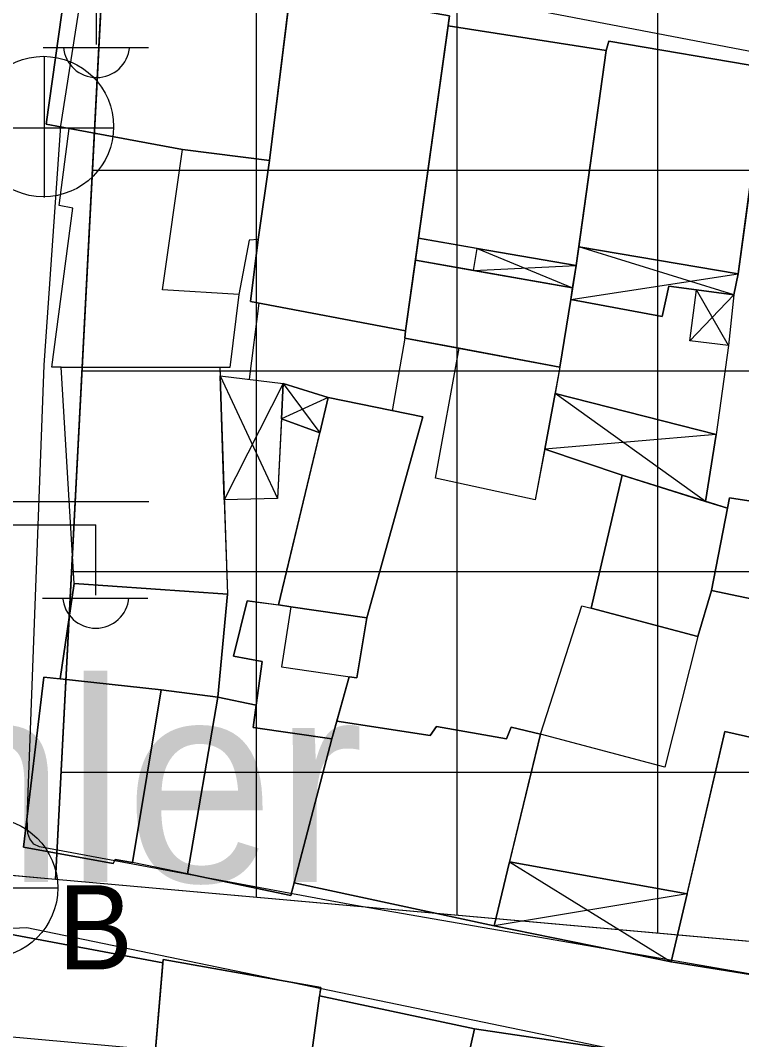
# Model space of a CAD drawing. Extents: x 417997 to 421451, y 4451742 to 4455216.
# Drawn here: x 420886.2 to 420922.1, y 4452283.6 to 4452334.4 of the extents above; entities that cross this region are included whole.
import ezdxf

# ---------------------------------------------------------------- set-up
doc = ezdxf.new("R2010")
doc.units = 0
for name, color, linetype in [('ADA', 7, 'Continuous'), ('ADAKENARI', 7, 'Continuous'), ('B_Mesken', 7, 'Continuous'), ('B_Sundurma', 7, 'Continuous'), ('B_Teras', 7, 'Continuous'), ('KALDIRIM', 7, 'Continuous'), ('LJ_SEMBOL', 7, 'Continuous'), ('PL_K_TALI_IS_MRK', 7, 'Continuous'), ('PL_SAY_DINI_TESIS', 7, 'Continuous'), ('S_Elektrik_Diregi', 7, 'Continuous'), ('S_Rogar_Kapagi', 7, 'Continuous'), ('S_Rogar_Kapagi_Buski', 7, 'Continuous'), ('Sinir_Duvar_tek_tarafa_ait', 7, 'Continuous'), ('TR_TALIISMERK', 7, 'Continuous'), ('Y_Yapi', 7, 'Continuous'), ('Yol_Sose', 7, 'Continuous')]:
    doc.layers.add(name, color=color, linetype=linetype)

msp = doc.modelspace()

# ---------------------------------------------------------------- linework, layer by layer
at = {"layer": 'ADA'}
msp.add_line((420890.438, 4452339.156), (420887.967, 4452291.592), dxfattribs=at)
msp.add_line((420890.438, 4452339.156), (420887.967, 4452291.592), dxfattribs=at)
at = {"layer": 'ADAKENARI'}
for p, q in [((420887.967, 4452291.592), (420860.176, 4452294.078)), ((420887.967, 4452291.592), (420860.176, 4452294.078)), ((420939.98, 4452286.94), (420887.967, 4452291.592)), ((420939.98, 4452286.94), (420887.967, 4452291.592))]:
    msp.add_line(p, q, dxfattribs=at)
at = {"layer": 'B_Mesken'}
for points in [[(420898.626, 4452327.411), (420899.716, 4452336.335), (420888.741, 4452338.102), (420887.502, 4452329.233), (420894.281, 4452327.96)], [(420899.677, 4452336.015), (420898.626, 4452327.411), (420894.281, 4452327.96), (420888.65, 4452329.017), (420887.502, 4452329.233), (420888.741, 4452338.102), (420899.716, 4452336.335)], [(420898.059, 4452323.48), (420897.68, 4452320.396), (420905.401, 4452318.924), (420907.594, 4452334.617), (420899.677, 4452336.015), (420898.626, 4452327.411), (420898.059, 4452323.48)], [(420907.525, 4452334.122), (420906.047, 4452323.545), (420905.894, 4452322.447), (420905.401, 4452318.924), (420897.68, 4452320.396), (420898.059, 4452323.48), (420898.626, 4452327.411), (420899.677, 4452336.015), (420907.594, 4452334.617)], [(420906.047, 4452323.545), (420913.897, 4452322.189), (420915.396, 4452332.902), (420907.525, 4452334.122)], [(420915.396, 4452332.902), (420914.026, 4452323.114), (420913.897, 4452322.189), (420908.968, 4452323.04), (420906.047, 4452323.545), (420907.525, 4452334.122)], [(420914.026, 4452323.114), (420921.971, 4452321.778), (420923.35, 4452332.036), (420915.521, 4452333.36), (420915.396, 4452332.902)], [(420923.299, 4452331.655), (420922.311, 4452324.303), (420921.971, 4452321.778), (420914.026, 4452323.114), (420915.396, 4452332.902), (420915.521, 4452333.36), (420923.35, 4452332.036)], [(420897.1, 4452320.741), (420896.653, 4452317.106), (420887.772, 4452317.113), (420888.832, 4452325.04), (420888.144, 4452325.174), (420888.65, 4452329.017), (420894.281, 4452327.96), (420898.626, 4452327.411), (420898.059, 4452323.48), (420897.603, 4452323.452), (420897.1, 4452320.741)], [(420898.626, 4452327.411), (420898.059, 4452323.48), (420897.602, 4452323.452), (420897.1, 4452320.741), (420896.653, 4452317.106), (420896.15, 4452317.106), (420888.248, 4452317.113), (420887.772, 4452317.114), (420888.832, 4452325.04), (420888.144, 4452325.174), (420888.65, 4452329.017), (420894.281, 4452327.96)], [(420913.719, 4452321.073), (420905.894, 4452322.447), (420905.401, 4452318.924), (420905.366, 4452318.562), (420913.091, 4452317.128), (420913.626, 4452320.49)], [(420908.792, 4452321.938), (420913.719, 4452321.073), (420913.626, 4452320.49), (420913.091, 4452317.128), (420908.066, 4452318.061), (420905.366, 4452318.562), (420905.401, 4452318.924), (420905.894, 4452322.447)], [(420913.091, 4452317.128), (420911.859, 4452310.508), (420906.898, 4452311.597), (420908.066, 4452318.061)], [(420913.091, 4452317.128), (420912.845, 4452315.808), (420912.33, 4452313.041), (420911.859, 4452310.508), (420906.898, 4452311.597), (420908.066, 4452318.061)], [(420896.15, 4452317.106), (420896.524, 4452305.814), (420888.886, 4452306.342), (420888.248, 4452317.113)], [(420896.15, 4452317.106), (420896.163, 4452316.69), (420896.369, 4452310.503), (420896.524, 4452305.814), (420888.886, 4452306.342), (420888.248, 4452317.113)], [(420901.54, 4452315.605), (420899.069, 4452305.271), (420899.682, 4452305.187), (420903.471, 4452304.631), (420906.253, 4452314.64)], [(420903.471, 4452304.631), (420899.682, 4452305.187), (420899.07, 4452305.271), (420901.122, 4452313.855), (420901.54, 4452315.605), (420906.253, 4452314.64)], [(420921.431, 4452310.091), (420916.188, 4452311.736), (420914.648, 4452305.119), (420919.967, 4452303.696), (420920.64, 4452306.001)], [(420920.35, 4452310.43), (420921.431, 4452310.091), (420920.64, 4452306.001), (420919.967, 4452303.696), (420914.648, 4452305.119), (420916.188, 4452311.736)], [(420928.219, 4452309.376), (420922.934, 4452310.391), (420921.533, 4452310.616), (420920.64, 4452306.001), (420927.685, 4452304.52)], [(420922.934, 4452310.391), (420928.219, 4452309.376), (420927.685, 4452304.52), (420920.64, 4452306.001), (420921.431, 4452310.091), (420921.533, 4452310.616)], [(420888.886, 4452306.342), (420888.194, 4452301.59), (420893.226, 4452301.041), (420896.055, 4452300.675), (420896.524, 4452305.814)], [(420888.886, 4452306.342), (420896.524, 4452305.814), (420896.055, 4452300.675), (420893.226, 4452301.041), (420888.194, 4452301.59)], [(420901.733, 4452298.596), (420902.59, 4452301.694), (420902.965, 4452301.638), (420903.471, 4452304.631), (420899.682, 4452305.187), (420897.516, 4452305.484), (420896.831, 4452302.716), (420898.264, 4452302.447), (420897.951, 4452300.276), (420897.813, 4452299.173)], [(420899.07, 4452305.271), (420899.682, 4452305.187), (420903.471, 4452304.631), (420902.965, 4452301.639), (420902.59, 4452301.694), (420901.98, 4452299.487), (420901.734, 4452298.596), (420897.813, 4452299.173), (420897.951, 4452300.276), (420898.264, 4452302.447), (420896.831, 4452302.716), (420897.516, 4452305.484)], [(420919.967, 4452303.696), (420918.31, 4452297.187), (420912.116, 4452298.836), (420914.177, 4452305.235), (420914.648, 4452305.119)], [(420919.967, 4452303.696), (420918.31, 4452297.187), (420912.117, 4452298.836), (420914.177, 4452305.235), (420914.648, 4452305.119)], [(420893.226, 4452301.041), (420887.385, 4452301.678), (420886.363, 4452293.2), (420890.833, 4452292.384), (420890.941, 4452292.595), (420891.799, 4452292.438)], [(420888.194, 4452301.59), (420893.226, 4452301.041), (420891.799, 4452292.438), (420890.941, 4452292.595), (420890.833, 4452292.384), (420886.363, 4452293.2), (420887.385, 4452301.678)], [(420893.226, 4452301.041), (420896.055, 4452300.675), (420894.541, 4452291.872), (420891.799, 4452292.438)], [(420893.226, 4452301.041), (420896.055, 4452300.675), (420894.541, 4452291.872), (420891.799, 4452292.438)], [(420894.541, 4452291.872), (420899.677, 4452290.795), (420901.733, 4452298.596), (420897.813, 4452299.173), (420897.951, 4452300.276), (420896.055, 4452300.675)], [(420897.951, 4452300.276), (420897.813, 4452299.173), (420901.734, 4452298.596), (420899.846, 4452291.435), (420899.677, 4452290.795), (420894.541, 4452291.872), (420896.055, 4452300.675)], [(420927.025, 4452299.446), (420924.178, 4452299.907), (420923.878, 4452298.394), (420921.297, 4452298.969), (420918.637, 4452287.493), (420924.558, 4452286.54)], [(420927.025, 4452299.446), (420924.558, 4452286.54), (420918.637, 4452287.493), (420919.423, 4452290.887), (420921.297, 4452298.969), (420923.878, 4452298.394), (420924.178, 4452299.907)], [(420899.846, 4452291.435), (420909.817, 4452289.28), (420912.116, 4452298.836), (420910.663, 4452299.179), (420910.424, 4452298.597), (420906.944, 4452299.213), (420906.621, 4452298.77), (420901.98, 4452299.487), (420901.733, 4452298.596)], [(420912.117, 4452298.836), (420910.585, 4452292.471), (420909.817, 4452289.28), (420899.846, 4452291.435), (420901.734, 4452298.596), (420901.98, 4452299.487), (420906.621, 4452298.77), (420906.944, 4452299.213), (420910.424, 4452298.597), (420910.664, 4452299.179)], [(420893.314, 4452287.443), (420885.419, 4452288.921), (420884.663, 4452278.371), (420892.431, 4452277.026)], [(420893.314, 4452287.443), (420892.431, 4452277.027), (420884.663, 4452278.371), (420885.419, 4452288.921)], [(420899.744, 4452275.747), (420901.171, 4452286.208), (420893.329, 4452287.611), (420892.431, 4452277.026)], [(420901.115, 4452285.791), (420899.909, 4452276.952), (420899.744, 4452275.747), (420892.431, 4452277.027), (420893.314, 4452287.443), (420893.329, 4452287.611), (420901.171, 4452286.208)], [(420908.829, 4452284.153), (420901.114, 4452285.791), (420899.909, 4452276.952), (420906.973, 4452275.817), (420907.009, 4452276.013)], [(420908.829, 4452284.153), (420907.009, 4452276.013), (420906.973, 4452275.818), (420899.909, 4452276.952), (420901.115, 4452285.791)], [(420915.389, 4452276.273), (420914.909, 4452271.483), (420906.349, 4452272.483), (420907.009, 4452276.013), (420908.829, 4452284.153), (420915.869, 4452283.103)], [(420915.819, 4452282.373), (420915.389, 4452276.273), (420914.909, 4452271.483), (420910.411, 4452272.009), (420906.349, 4452272.483), (420906.528, 4452273.433), (420906.973, 4452275.818), (420907.009, 4452276.013), (420908.829, 4452284.153), (420915.869, 4452283.103)]]:
    msp.add_lwpolyline(points, close=True, dxfattribs=at)
at = {"layer": 'B_Sundurma'}
for p, q in [((420908.968, 4452323.04), (420913.719, 4452321.073)), ((420921.759, 4452320.723), (420914.026, 4452323.114)), ((420908.792, 4452321.938), (420913.897, 4452322.189)), ((420913.626, 4452320.49), (420921.971, 4452321.778)), ((420921.759, 4452320.723), (420919.557, 4452318.424)), ((420921.481, 4452318.204), (420919.889, 4452320.973)), ((420896.163, 4452316.69), (420899.023, 4452310.575)), ((420899.3, 4452316.31), (420896.368, 4452310.503)), ((420899.3, 4452316.31), (420901.121, 4452313.855)), ((420901.54, 4452315.605), (420899.214, 4452314.54)), ((420920.35, 4452310.43), (420912.845, 4452315.808)), ((420920.87, 4452313.757), (420912.33, 4452313.041)), ((420910.585, 4452292.471), (420918.637, 4452287.493)), ((420919.423, 4452290.887), (420909.817, 4452289.28))]:
    msp.add_line(p, q, dxfattribs=at)
for points in [[(420908.792, 4452321.938), (420908.968, 4452323.04), (420913.897, 4452322.189), (420913.719, 4452321.073)], [(420908.792, 4452321.938), (420908.968, 4452323.04), (420913.897, 4452322.189), (420913.719, 4452321.073)], [(420913.897, 4452322.189), (420913.626, 4452320.49), (420918.178, 4452319.64), (420918.511, 4452321.157), (420921.759, 4452320.723), (420921.971, 4452321.778), (420914.026, 4452323.114)], [(420921.971, 4452321.778), (420921.759, 4452320.723), (420919.889, 4452320.973), (420918.511, 4452321.157), (420918.178, 4452319.64), (420913.626, 4452320.49), (420913.719, 4452321.073), (420913.897, 4452322.189), (420914.026, 4452323.114)], [(420921.759, 4452320.723), (420921.481, 4452318.204), (420919.557, 4452318.424), (420919.889, 4452320.973)], [(420921.759, 4452320.723), (420921.481, 4452318.205), (420919.557, 4452318.425), (420919.889, 4452320.973)], [(420896.163, 4452316.69), (420899.3, 4452316.31), (420899.023, 4452310.575), (420896.368, 4452310.503)], [(420899.3, 4452316.31), (420899.214, 4452314.54), (420899.023, 4452310.575), (420896.369, 4452310.503), (420896.163, 4452316.69)], [(420901.54, 4452315.605), (420899.3, 4452316.31), (420899.214, 4452314.54), (420901.121, 4452313.855)], [(420901.54, 4452315.605), (420901.122, 4452313.855), (420899.214, 4452314.54), (420899.3, 4452316.31)], [(420920.35, 4452310.43), (420920.87, 4452313.757), (420912.845, 4452315.808), (420912.33, 4452313.041), (420916.188, 4452311.736)], [(420920.35, 4452310.43), (420916.188, 4452311.736), (420912.33, 4452313.041), (420912.845, 4452315.808), (420920.871, 4452313.757)], [(420919.423, 4452290.887), (420910.585, 4452292.471), (420909.817, 4452289.28), (420918.637, 4452287.493)], [(420919.423, 4452290.887), (420918.637, 4452287.493), (420909.817, 4452289.28), (420910.585, 4452292.471)]]:
    msp.add_lwpolyline(points, close=True, dxfattribs=at)
at = {"layer": 'B_Teras'}
for points in [[(420898.626, 4452327.411), (420898.059, 4452323.48), (420897.603, 4452323.452), (420897.1, 4452320.741), (420893.293, 4452320.967), (420894.281, 4452327.96)], [(420902.965, 4452301.638), (420903.471, 4452304.631), (420899.682, 4452305.187), (420899.218, 4452302.194)], [(420907.469, 4452274.873), (420911.039, 4452273.813), (420911.879, 4452276.473), (420915.389, 4452276.273), (420915.869, 4452283.103), (420908.829, 4452284.153), (420907.009, 4452276.013), (420907.739, 4452275.863)]]:
    msp.add_lwpolyline(points, close=True, dxfattribs=at)
at = {"layer": 'KALDIRIM'}
msp.add_line((420862.466, 4452285.841), (420957.131, 4452277.374), dxfattribs=at)
msp.add_line((420862.466, 4452285.841), (420957.131, 4452277.374), dxfattribs=at)
at = {"layer": 'LJ_SEMBOL'}
msp.add_line((420892.604, 4452310.403), (420845.943, 4452310.401), dxfattribs=at)
msp.add_line((420892.604, 4452310.403), (420845.943, 4452310.401), dxfattribs=at)
at = {"layer": 'PL_K_TALI_IS_MRK'}
msp.add_lwpolyline([(420887.967, 4452291.592), (420890.438, 4452339.156), (420943.964, 4452333.259), (420939.98, 4452286.94)], close=True, dxfattribs=at)
msp.add_lwpolyline([(420887.967, 4452291.592), (420890.438, 4452339.156), (420943.964, 4452333.259), (420939.98, 4452286.94)], close=True, dxfattribs=at)
at = {"layer": 'PL_SAY_DINI_TESIS'}
msp.add_lwpolyline([(420890.438, 4452339.156), (420887.967, 4452291.592), (420860.176, 4452294.078), (420850.961, 4452304.941), (420853.821, 4452343.19)], close=True, dxfattribs=at)
msp.add_lwpolyline([(420890.438, 4452339.156), (420887.967, 4452291.592), (420860.176, 4452294.078), (420850.961, 4452304.941), (420853.821, 4452343.19)], close=True, dxfattribs=at)
at = {"layer": 'S_Elektrik_Diregi'}
for p, q in [((420890.004, 4452333.193), (420890.004, 4452336.693)), ((420887.344, 4452333.053), (420892.594, 4452333.053)), ((420882.965, 4452309.259), (420889.965, 4452309.259)), ((420889.965, 4452305.759), (420889.965, 4452309.259)), ((420887.305, 4452305.619), (420892.555, 4452305.619))]:
    msp.add_line(p, q, dxfattribs=at)
for centre in [(420890.005, 4452333.206), (420889.966, 4452305.772)]:
    msp.add_arc(centre, 1.658, 184.8384, 355.1464, dxfattribs=at)
at = {"layer": 'S_Rogar_Kapagi'}
for p, q in [((420887.409, 4452325.578), (420887.409, 4452332.578)), ((420883.839, 4452329.043), (420890.839, 4452329.043))]:
    msp.add_line(p, q, dxfattribs=at)
msp.add_circle((420887.356, 4452329.107), 3.5, dxfattribs=at)
at = {"layer": 'S_Rogar_Kapagi_Buski'}
msp.add_line((420881.076, 4452291.176), (420888.076, 4452291.176), dxfattribs=at)
msp.add_circle((420884.576, 4452291.176), 3.5, dxfattribs=at)
at = {"layer": 'Sinir_Duvar_tek_tarafa_ait'}
for points in [[(420898.097, 4452320.316), (420897.616, 4452316.514)], [(420905.366, 4452318.562), (420904.73, 4452314.952)], [(420921.481, 4452318.204), (420920.87, 4452313.757)]]:
    msp.add_lwpolyline(points, dxfattribs=at)
at = {"layer": 'TR_TALIISMERK'}
for p, q in [((420897.967, 4452290.698), (420897.967, 4452338.326)), ((420897.967, 4452290.698), (420897.967, 4452338.326)), ((420907.967, 4452289.803), (420907.967, 4452337.224)), ((420907.967, 4452289.803), (420907.967, 4452337.224)), ((420917.967, 4452288.909), (420917.967, 4452336.123)), ((420917.967, 4452288.909), (420917.967, 4452336.123)), ((420889.803, 4452326.94), (420943.421, 4452326.94)), ((420889.803, 4452326.94), (420943.421, 4452326.94)), ((420889.284, 4452316.94), (420942.56, 4452316.94)), ((420889.284, 4452316.94), (420942.56, 4452316.94)), ((420888.764, 4452306.94), (420941.7, 4452306.94)), ((420888.764, 4452306.94), (420941.7, 4452306.94)), ((420888.245, 4452296.94), (420940.84, 4452296.94)), ((420888.245, 4452296.94), (420940.84, 4452296.94))]:
    msp.add_line(p, q, dxfattribs=at)
at = {"layer": 'Yol_Sose'}
for points in [[(420909.627, 4452335.338), (420938.383, 4452329.839), (420938.808, 4452329.696), (420939.04, 4452329.492), (420939.207, 4452329.128), (420940.465, 4452315.24), (420941.626, 4452297.889), (420942.437, 4452284.251), (420942.425, 4452284.059), (420942.295, 4452283.837), (420942.166, 4452283.699), (420941.824, 4452283.617), (420941.27, 4452283.633), (420902.806, 4452290.309), (420887.161, 4452293.224), (420886.885, 4452293.354), (420886.674, 4452293.612), (420886.581, 4452293.879), (420886.556, 4452294.615), (420887.394, 4452317.223), (420888.229, 4452329.151), (420889.382, 4452336.585)], [(420882.527, 4452268.196), (420885.356, 4452288.751), (420885.422, 4452288.899), (420885.668, 4452289.12), (420885.797, 4452289.162), (420886.531, 4452289.197), (420919.181, 4452282.447)]]:
    msp.add_lwpolyline(points, dxfattribs=at)

# ---------------------------------------------------------------- texts
at = {"layer": 'S_Rogar_Kapagi_Buski'}
msp.add_text('B', height=4.2, dxfattribs=at).set_placement((420888.076, 4452287.111))
at = {"layer": 'Y_Yapi'}
msp.add_text('Aygörenler', height=10, dxfattribs=at).set_placement((420838.654, 4452291.469))

doc.saveas('drawing.dxf')
